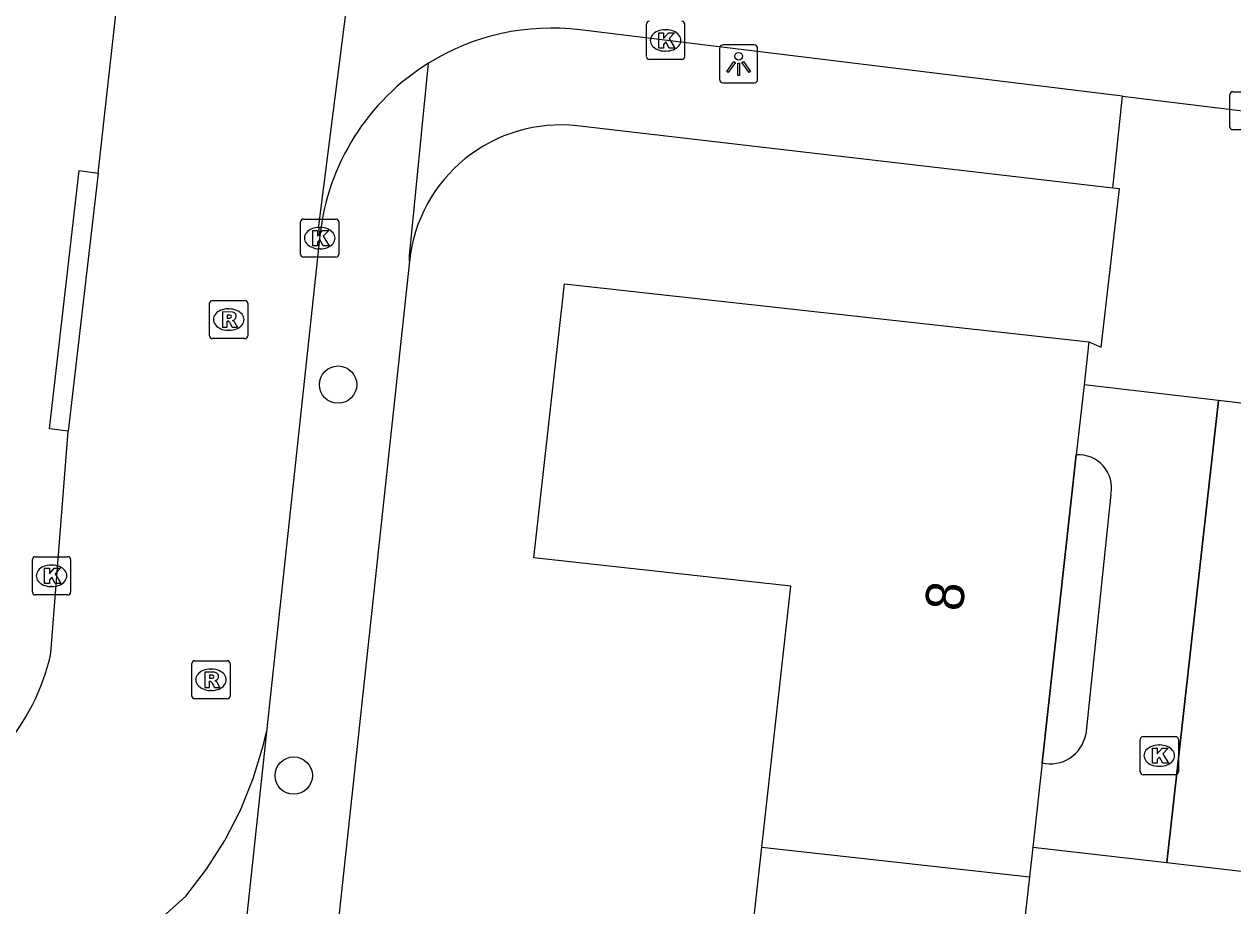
# Model space of a CAD drawing. Extents: x 162398 to 163643, y 386453 to 387397.
# Drawn here: x 162649.55 to 162681.21, y 386535.84 to 386558.95 of the extents above; entities that cross this region are included whole.
import ezdxf

# ---------------------------------------------------------------- set-up
doc = ezdxf.new("R2010")
doc.units = 0
for name, color, linetype in [('IMGEO_Boom', 7, 'Continuous'), ('IMGEO_Fietspad_open', 7, 'Continuous'), ('IMGEO_Kolk', 7, 'Continuous'), ('IMGEO_Lichtpunt', 7, 'Continuous'), ('IMGEO_Pand', 7, 'Continuous'), ('IMGEO_Pand_nummerreeks', 7, 'Continuous'), ('IMGEO_Pand_overbouw', 7, 'Continuous'), ('IMGEO_Rijbaan_lokaal_open', 7, 'Continuous'), ('IMGEO_Rioolput', 7, 'Continuous'), ('IMGEO_Voetpad_open', 7, 'Continuous')]:
    doc.layers.add(name, color=color, linetype=linetype)

msp = doc.modelspace()

# ---------------------------------------------------------------- linework, layer by layer
at = {"layer": 'IMGEO_Boom'}
for centre in [(162657.771, 386549.504), (162656.609, 386539.256)]:
    msp.add_circle(centre, 0.489, dxfattribs=at)
at = {"layer": 'IMGEO_Fietspad_open'}
msp.add_lwpolyline([(162655.899, 386540.406), (162651.56, 386500), (162649.657, 386482.292), (162648.825, 386476.553)], dxfattribs=at)
at = {"layer": 'IMGEO_Kolk'}
for p, q in [((162665.851, 386558.102), (162665.851, 386558.954)), ((162666.852, 386558.954), (162666.852, 386558.102)), ((162666.339, 386558.808), (162666.364, 386558.808)), ((162666.362, 386558.248), (162666.337, 386558.248)), ((162666.778, 386558.028), (162665.926, 386558.028)), ((162681.14, 386556.258), (162681.14, 386557.11)), ((162681.215, 386557.184), (162682.067, 386557.184)), ((162682.067, 386556.184), (162681.215, 386556.184)), ((162656.864, 386553.845), (162657.716, 386553.845)), ((162656.789, 386552.919), (162656.789, 386553.771)), ((162657.277, 386553.625), (162657.302, 386553.625)), ((162657.79, 386553.771), (162657.79, 386552.919)), ((162657.3, 386553.065), (162657.275, 386553.065)), ((162657.716, 386552.845), (162656.864, 386552.845)), ((162649.837, 386544.992), (162650.689, 386544.992)), ((162649.762, 386544.066), (162649.762, 386544.918)), ((162650.25, 386544.772), (162650.275, 386544.772)), ((162650.763, 386544.918), (162650.763, 386544.066)), ((162650.273, 386544.212), (162650.248, 386544.212)), ((162650.689, 386543.992), (162649.837, 386543.992)), ((162678.787, 386539.352), (162678.787, 386540.204)), ((162678.862, 386540.278), (162679.714, 386540.278)), ((162679.788, 386540.204), (162679.788, 386539.352)), ((162679.275, 386540.058), (162679.3, 386540.058)), ((162679.714, 386539.278), (162678.862, 386539.278)), ((162679.298, 386539.498), (162679.273, 386539.498))]:
    msp.add_line(p, q, dxfattribs=at)
for points in [[(162665.851, 386558.102), (162665.851, 386558.954)], [(162666.852, 386558.954), (162666.852, 386558.102)], [(162666.172, 386558.728), (162666.295, 386558.728), (162666.295, 386558.577), (162666.425, 386558.728), (162666.589, 386558.728), (162666.443, 386558.577), (162666.596, 386558.328), (162666.444, 386558.328), (162666.359, 386558.492), (162666.295, 386558.425), (162666.295, 386558.328), (162666.172, 386558.328), (162666.172, 386558.728)], [(162666.778, 386558.028), (162665.926, 386558.028)], [(162681.14, 386556.258), (162681.14, 386557.11)], [(162681.215, 386557.184), (162682.067, 386557.184)], [(162682.067, 386556.184), (162681.215, 386556.184)], [(162656.864, 386553.845), (162657.716, 386553.845)], [(162656.789, 386552.919), (162656.789, 386553.771)], [(162657.11, 386553.545), (162657.233, 386553.545), (162657.233, 386553.394), (162657.363, 386553.545), (162657.527, 386553.545), (162657.381, 386553.394), (162657.534, 386553.145), (162657.382, 386553.145), (162657.297, 386553.309), (162657.233, 386553.242), (162657.233, 386553.145), (162657.11, 386553.145), (162657.11, 386553.545)], [(162657.79, 386553.771), (162657.79, 386552.919)], [(162657.716, 386552.845), (162656.864, 386552.845)], [(162649.837, 386544.992), (162650.689, 386544.992)], [(162649.762, 386544.066), (162649.762, 386544.918)], [(162650.083, 386544.692), (162650.206, 386544.692), (162650.206, 386544.541), (162650.336, 386544.692), (162650.5, 386544.692), (162650.354, 386544.541), (162650.507, 386544.292), (162650.355, 386544.292), (162650.27, 386544.456), (162650.206, 386544.389), (162650.206, 386544.292), (162650.083, 386544.292), (162650.083, 386544.692)], [(162650.763, 386544.918), (162650.763, 386544.066)], [(162650.689, 386543.992), (162649.837, 386543.992)], [(162678.787, 386539.352), (162678.787, 386540.204)], [(162678.862, 386540.278), (162679.714, 386540.278)], [(162679.788, 386540.204), (162679.788, 386539.352)], [(162679.108, 386539.978), (162679.231, 386539.978), (162679.231, 386539.827), (162679.361, 386539.978), (162679.525, 386539.978), (162679.379, 386539.827), (162679.532, 386539.578), (162679.38, 386539.578), (162679.295, 386539.742), (162679.231, 386539.675), (162679.231, 386539.578), (162679.108, 386539.578), (162679.108, 386539.978)], [(162679.714, 386539.278), (162678.862, 386539.278)]]:
    msp.add_lwpolyline(points, dxfattribs=at)
for centre, start, end in [((162665.928, 386558.952), 91.552, 178.448), ((162665.928, 386558.952), 91.552, 178.448), ((162666.776, 386558.952), 1.552, 88.448), ((162666.776, 386558.952), 1.552, 88.448), ((162665.928, 386558.104), 181.552, 268.448), ((162665.928, 386558.104), 181.552, 268.448), ((162666.776, 386558.104), 271.552, 358.448), ((162666.776, 386558.104), 271.552, 358.448), ((162681.217, 386557.108), 91.552, 178.448), ((162681.217, 386557.108), 91.552, 178.448), ((162681.217, 386556.26), 181.552, 268.448), ((162681.217, 386556.26), 181.552, 268.448), ((162656.866, 386553.769), 91.552, 178.448), ((162656.866, 386553.769), 91.552, 178.448), ((162657.714, 386553.769), 1.552, 88.448), ((162657.714, 386553.769), 1.552, 88.448), ((162656.866, 386552.921), 181.552, 268.448), ((162656.866, 386552.921), 181.552, 268.448), ((162657.714, 386552.921), 271.552, 358.448), ((162657.714, 386552.921), 271.552, 358.448), ((162649.839, 386544.916), 91.552, 178.448), ((162649.839, 386544.916), 91.552, 178.448), ((162650.687, 386544.916), 1.552, 88.448), ((162650.687, 386544.916), 1.552, 88.448), ((162649.839, 386544.068), 181.552, 268.448), ((162649.839, 386544.068), 181.552, 268.448), ((162650.687, 386544.068), 271.552, 358.448), ((162650.687, 386544.068), 271.552, 358.448), ((162678.864, 386540.202), 91.552, 178.448), ((162678.864, 386540.202), 91.552, 178.448), ((162679.712, 386540.202), 1.552, 88.448), ((162679.712, 386540.202), 1.552, 88.448), ((162678.864, 386539.354), 181.552, 268.448), ((162678.864, 386539.354), 181.552, 268.448), ((162679.712, 386539.354), 271.552, 358.448), ((162679.712, 386539.354), 271.552, 358.448)]:
    msp.add_arc(centre, 0.0765, start, end, dxfattribs=at)
for centre, major_axis, ratio, start_param, end_param in [((162666.338, 386558.528), (-0.387, 0.002), 0.722429, 4.712389, 7.853982), ((162666.363, 386558.528), (-0.39, 0.002), 0.717154, 1.570796, 4.712389), ((162657.276, 386553.345), (-0.387, 0.002), 0.722429, 4.712389, 7.853982), ((162657.301, 386553.345), (-0.39, 0.002), 0.717154, 1.570796, 4.712389), ((162650.249, 386544.492), (-0.387, 0.002), 0.722429, 4.712389, 7.853982), ((162650.274, 386544.492), (-0.39, 0.002), 0.717154, 1.570796, 4.712389), ((162679.274, 386539.778), (-0.387, 0.002), 0.722429, 4.712389, 7.853982), ((162679.299, 386539.778), (-0.39, 0.002), 0.717154, 1.570796, 4.712389)]:
    msp.add_ellipse(centre, major_axis=major_axis, ratio=ratio, start_param=start_param, end_param=end_param, dxfattribs=at)
at = {"layer": 'IMGEO_Lichtpunt'}
for p, q in [((162667.768, 386558.315), (162667.768, 386557.508)), ((162667.768, 386558.315), (162667.768, 386557.508)), ((162668.67, 386558.41), (162667.862, 386558.41)), ((162668.67, 386558.41), (162667.862, 386558.41)), ((162668.764, 386557.508), (162668.764, 386558.315)), ((162668.764, 386557.508), (162668.764, 386558.315)), ((162667.862, 386557.414), (162668.67, 386557.414)), ((162667.862, 386557.414), (162668.67, 386557.414))]:
    msp.add_line(p, q, dxfattribs=at)
for points in [[(162668.142, 386557.979), (162668.181, 386557.951), (162667.993, 386557.689), (162667.955, 386557.716), (162668.142, 386557.979)], [(162668.244, 386557.931), (162668.291, 386557.931), (162668.291, 386557.609), (162668.244, 386557.609), (162668.244, 386557.931)], [(162668.354, 386557.951), (162668.392, 386557.978), (162668.579, 386557.716), (162668.54, 386557.688), (162668.354, 386557.951)]]:
    msp.add_lwpolyline(points, dxfattribs=at)
msp.add_circle((162668.267, 386558.113), 0.0994, dxfattribs=at)
for centre, start, end in [((162667.862, 386558.315), 90, 180), ((162667.862, 386558.315), 90, 180), ((162668.67, 386558.315), 0, 90), ((162668.67, 386558.315), 0, 90), ((162667.862, 386557.508), 180, 270), ((162667.862, 386557.508), 180, 270), ((162668.67, 386557.508), 270, 0), ((162668.67, 386557.508), 270, 360)]:
    msp.add_arc(centre, 0.0946, start, end, dxfattribs=at)
at = {"layer": 'IMGEO_Pand'}
for points in [[(162668.87, 386537.378), (162669.63, 386544.217), (162662.904, 386544.964), (162663.703, 386552.149), (162677.442, 386550.622)], [(162677.442, 386550.622), (162677.317, 386549.497), (162677.113, 386547.661)], [(162676.216, 386539.586), (162677.113, 386547.661)], [(162676.216, 386539.586), (162675.971, 386537.383), (162675.884, 386536.598)], [(162659.613, 386524.327), (162659.636, 386524.535), (162660.58, 386524.43), (162661.343, 386531.293), (162668.111, 386530.541), (162668.87, 386537.378)], [(162668.87, 386537.378), (162675.884, 386536.598)], [(162675.884, 386536.598), (162675.558, 386533.667)]]:
    msp.add_lwpolyline(points, dxfattribs=at)
at = {"layer": 'IMGEO_Pand_overbouw'}
for points in [[(162675.971, 386537.383), (162679.49, 386536.975), (162680.84, 386549.085), (162677.317, 386549.497), (162677.113, 386547.661), (162676.216, 386539.586)], [(162680.84, 386549.085), (162679.49, 386536.975), (162683.008, 386536.567), (162683.252, 386538.747), (162684.147, 386546.745), (162684.363, 386548.672)]]:
    msp.add_lwpolyline(points, close=True, dxfattribs=at)
at = {"layer": 'IMGEO_Rijbaan_lokaal_open'}
for points in [[(162651.487, 386555.052), (162655.498, 386591.103), (162655.686, 386592.692)], [(162657.295, 386553.409), (162657.265, 386553.665), (162659.521, 386571.388)], [(162678.32, 386557.065), (162664.113, 386558.803)], [(162678.067, 386554.656), (162678.32, 386557.065)], [(162678.32, 386557.065), (162682.255, 386556.583)], [(162651.487, 386555.052), (162650.703, 386548.286)], [(162677.442, 386550.622), (162677.762, 386550.49), (162678.246, 386554.635), (162678.067, 386554.656)], [(162657.295, 386553.409), (162655.899, 386540.406)], [(162650.248, 386542.468), (162650.703, 386548.286)], [(162678.022, 386546.634), (162677.36, 386540.331)], [(162652.314, 386534.776), (162653.783, 386536.092), (162654.327, 386536.802), (162654.805, 386537.557), (162655.214, 386538.352), (162655.55, 386539.18), (162655.811, 386540.036), (162655.899, 386540.406)]]:
    msp.add_lwpolyline(points, dxfattribs=at)
for centre, radius, start, end in [((162663.357, 386552.757), 6.093, 82.8696, 121.8455), ((162663.358, 386552.752), 6.098, 121.824, 173.8107), ((162677.174, 386546.8), 0.864, 348.9524, 94.0718), ((162644.689, 386543.687), 5.691, 289.7724, 347.6346), ((162676.428, 386540.512), 0.95, 257.1179, 349.0283)]:
    msp.add_arc(centre, radius, start, end, dxfattribs=at)
at = {"layer": 'IMGEO_Rioolput'}
for p, q in [((162654.405, 386550.784), (162654.405, 386551.636)), ((162654.48, 386551.71), (162655.332, 386551.71)), ((162655.406, 386551.636), (162655.406, 386550.784)), ((162654.893, 386551.49), (162654.918, 386551.49)), ((162655.332, 386550.71), (162654.48, 386550.71)), ((162654.916, 386550.93), (162654.891, 386550.93)), ((162653.941, 386541.341), (162653.941, 386542.193)), ((162654.016, 386542.267), (162654.868, 386542.267)), ((162654.942, 386542.193), (162654.942, 386541.341)), ((162654.429, 386542.047), (162654.454, 386542.047)), ((162654.452, 386541.487), (162654.427, 386541.487)), ((162654.868, 386541.267), (162654.016, 386541.267))]:
    msp.add_line(p, q, dxfattribs=at)
for points in [[(162654.405, 386550.784), (162654.405, 386551.636)], [(162654.48, 386551.71), (162655.332, 386551.71)], [(162655.406, 386551.636), (162655.406, 386550.784)], [(162654.994, 386551.408), (162654.742, 386551.41), (162654.742, 386551.01)], [(162654.92, 386551.329), (162654.866, 386551.329), (162654.866, 386551.248)], [(162654.742, 386551.01), (162654.866, 386551.01), (162654.866, 386551.172), (162654.877, 386551.172)], [(162654.866, 386551.248), (162654.918, 386551.248)], [(162654.924, 386551.143), (162654.995, 386551.01), (162655.135, 386551.01), (162655.07, 386551.136)], [(162655.332, 386550.71), (162654.48, 386550.71)], [(162653.941, 386541.341), (162653.941, 386542.193)], [(162654.016, 386542.267), (162654.868, 386542.267)], [(162654.942, 386542.193), (162654.942, 386541.341)], [(162654.53, 386541.965), (162654.278, 386541.967), (162654.278, 386541.567)], [(162654.456, 386541.886), (162654.402, 386541.886), (162654.402, 386541.805)], [(162654.402, 386541.805), (162654.454, 386541.805)], [(162654.278, 386541.567), (162654.402, 386541.567), (162654.402, 386541.729), (162654.413, 386541.729)], [(162654.46, 386541.7), (162654.531, 386541.567), (162654.671, 386541.567), (162654.606, 386541.693)], [(162654.868, 386541.267), (162654.016, 386541.267)]]:
    msp.add_lwpolyline(points, dxfattribs=at)
for centre, radius, start, end in [((162654.482, 386551.634), 0.0765, 91.552, 178.448), ((162654.482, 386551.634), 0.0765, 91.552, 178.448), ((162655.33, 386551.634), 0.0765, 1.552, 88.448), ((162655.33, 386551.634), 0.0765, 1.552, 88.448), ((162654.926, 386551.233), 0.0964, 77.0061, 93.1865), ((162654.94, 386551.29), 0.0378, 276.6634, 79.6772), ((162654.993, 386551.298), 0.109, 350.3612, 89.416), ((162654.991, 386551.298), 0.112, 277.5842, 350.9817), ((162654.876, 386551.119), 0.0533, 26.0293, 88.6989), ((162654.902, 386551.437), 0.19, 274.7715, 282.9687), ((162654.975, 386551.083), 0.108, 29.5134, 73.7905), ((162654.482, 386550.786), 0.0765, 181.552, 268.448), ((162654.482, 386550.786), 0.0765, 181.552, 268.448), ((162655.33, 386550.786), 0.0765, 271.552, 358.448), ((162655.33, 386550.786), 0.0765, 271.552, 358.448), ((162654.018, 386542.191), 0.0765, 91.552, 178.448), ((162654.018, 386542.191), 0.0765, 91.552, 178.448), ((162654.866, 386542.191), 0.0765, 1.552, 88.448), ((162654.866, 386542.191), 0.0765, 1.552, 88.448), ((162654.438, 386541.994), 0.19, 274.7715, 282.9687), ((162654.462, 386541.79), 0.0964, 77.0061, 93.1865), ((162654.476, 386541.847), 0.0378, 276.6634, 79.6772), ((162654.529, 386541.855), 0.109, 350.3612, 89.416), ((162654.527, 386541.855), 0.112, 277.5842, 350.9817), ((162654.412, 386541.676), 0.0533, 26.0293, 88.6989), ((162654.511, 386541.64), 0.108, 29.5134, 73.7905), ((162654.018, 386541.343), 0.0765, 181.552, 268.448), ((162654.018, 386541.343), 0.0765, 181.552, 268.448), ((162654.866, 386541.343), 0.0765, 271.552, 358.448), ((162654.866, 386541.343), 0.0765, 271.552, 358.448)]:
    msp.add_arc(centre, radius, start, end, dxfattribs=at)
for centre, major_axis, ratio, start_param, end_param in [((162654.892, 386551.21), (-0.387, 0.002), 0.722429, 4.712389, 7.853982), ((162654.917, 386551.21), (-0.39, 0.002), 0.717154, 1.570796, 4.712389), ((162654.428, 386541.767), (-0.387, 0.002), 0.722429, 4.712389, 7.853982), ((162654.453, 386541.767), (-0.39, 0.002), 0.717154, 1.570796, 4.712389)]:
    msp.add_ellipse(centre, major_axis=major_axis, ratio=ratio, start_param=start_param, end_param=end_param, dxfattribs=at)
at = {"layer": 'IMGEO_Voetpad_open'}
for points in [[(162659.642, 386552.743), (162659.646, 386552.885), (162660.142, 386557.933)], [(162678.067, 386554.656), (162664.037, 386556.288)], [(162650.703, 386548.286), (162650.207, 386548.348), (162650.991, 386555.114), (162651.487, 386555.052)], [(162659.642, 386552.743), (162653.954, 386500), (162652.14, 386483.177), (162651.294, 386480.824), (162650.821, 386476.366)]]:
    msp.add_lwpolyline(points, dxfattribs=at)
msp.add_arc((162663.605, 386552.327), 3.985, 83.7784, 174.0008, dxfattribs=at)

# ---------------------------------------------------------------- texts
at = {"layer": 'IMGEO_Pand_nummerreeks'}
msp.add_text('8', height=1, rotation=83.7059, dxfattribs=at).set_placement((162674.13, 386543.538))

doc.saveas('drawing.dxf')
